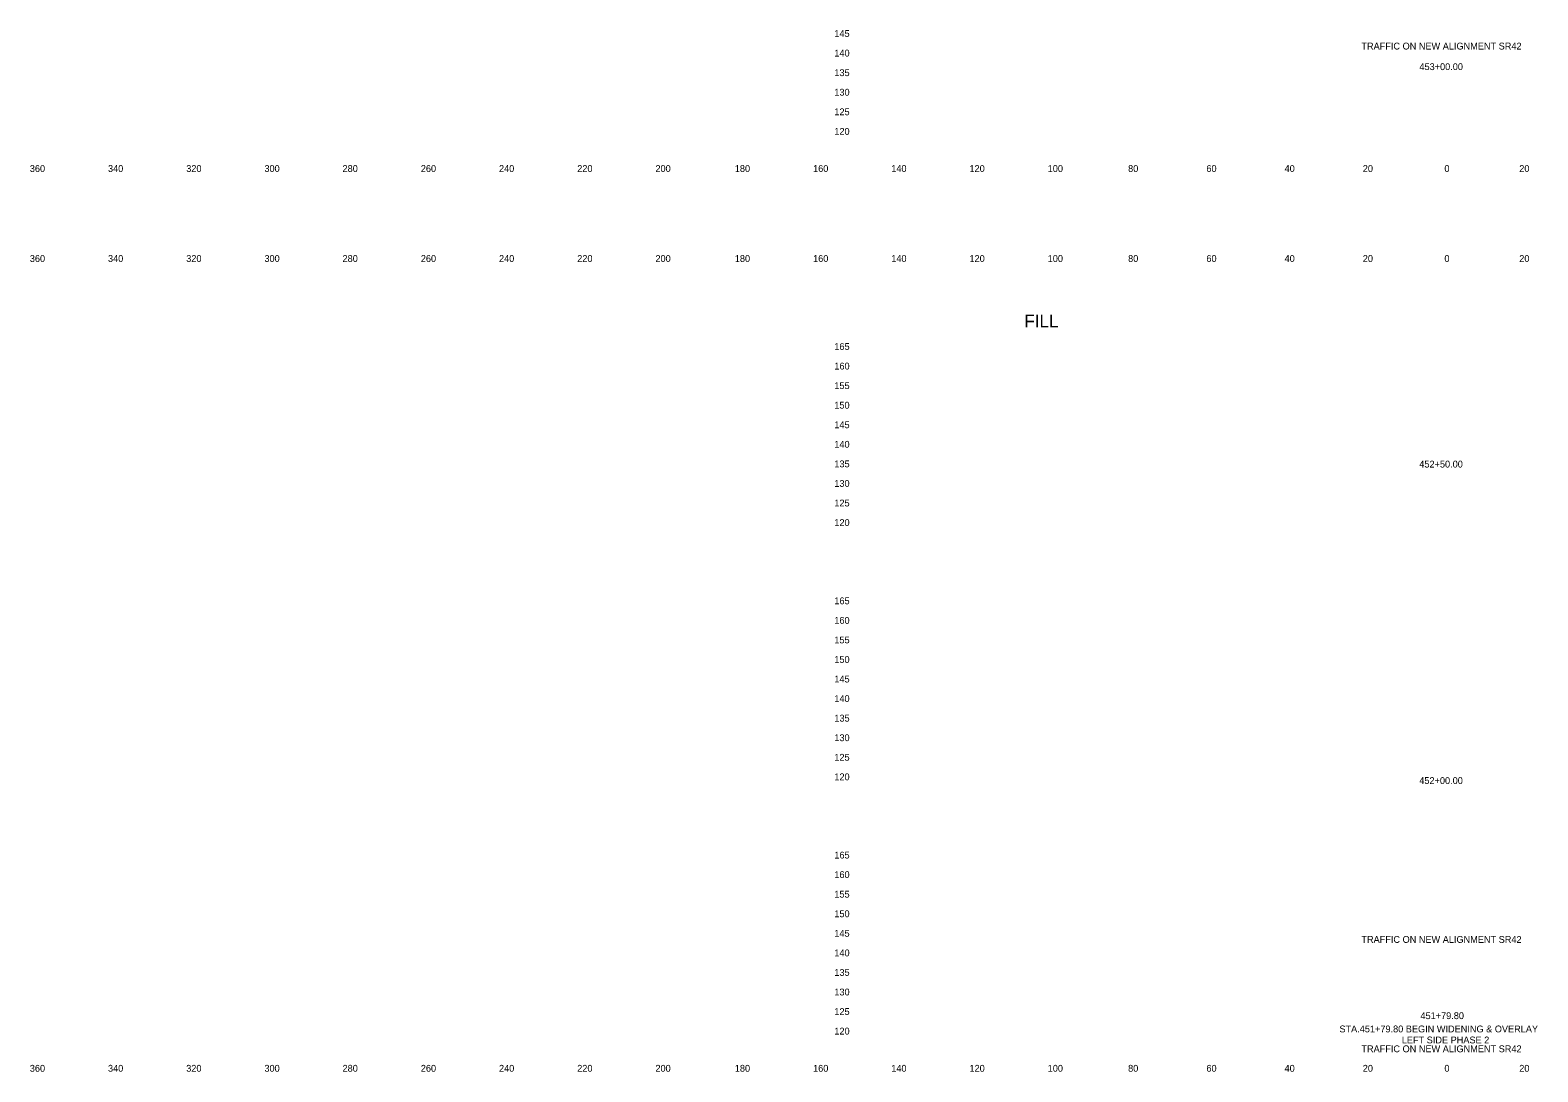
# Model space of a CAD drawing. Extents: x 21281 to 22024, y 6472 to 15208.
# Drawn here: x 21280.5 to 21666, y 6475.3 to 6741.6 of the extents above; entities that cross this region are included whole.
import ezdxf

# ---------------------------------------------------------------- set-up
doc = ezdxf.new("R2010")
doc.units = 0
for name, color, linetype in [('XS_SHEET_LABELS_ELEVATION', 7, 'Continuous'), ('XS_SHEET_LABELS_OFFSET', 7, 'Continuous'), ('XS_SHEET_LABELS_STATION', 7, 'Continuous')]:
    doc.layers.add(name, color=color, linetype=linetype)

msp = doc.modelspace()

# ---------------------------------------------------------------- texts
at = {"layer": 'XS_SHEET_LABELS_ELEVATION'}
for s, p in [('  145  ', (21484.84, 6739.84)), ('  140  ', (21484.84, 6734.84)), ('  135  ', (21484.84, 6729.84)), ('  130  ', (21484.84, 6724.84)), ('  125  ', (21484.84, 6719.84)), ('  120  ', (21484.84, 6714.84)), ('  165  ', (21484.84, 6659.84)), ('  160  ', (21484.84, 6654.84)), ('  155  ', (21484.84, 6649.84)), ('  150  ', (21484.84, 6644.84)), ('  145  ', (21484.84, 6639.84)), ('  140  ', (21484.84, 6634.84)), ('  135  ', (21484.84, 6629.84)), ('  130  ', (21484.84, 6624.84)), ('  125  ', (21484.84, 6619.84)), ('  120  ', (21484.84, 6614.84)), ('  165  ', (21484.84, 6594.84)), ('  160  ', (21484.84, 6589.84)), ('  155  ', (21484.84, 6584.84)), ('  150  ', (21484.84, 6579.84)), ('  145  ', (21484.84, 6574.84)), ('  140  ', (21484.84, 6569.84)), ('  135  ', (21484.84, 6564.84)), ('  130  ', (21484.84, 6559.84)), ('  125  ', (21484.84, 6554.84)), ('  120  ', (21484.84, 6549.84)), ('  165  ', (21484.84, 6529.84)), ('  160  ', (21484.84, 6524.84)), ('  155  ', (21484.84, 6519.84)), ('  150  ', (21484.84, 6514.84)), ('  145  ', (21484.84, 6509.84)), ('  140  ', (21484.84, 6504.84)), ('  135  ', (21484.84, 6499.84)), ('  130  ', (21484.84, 6494.84)), ('  125  ', (21484.84, 6489.84)), ('  120  ', (21484.84, 6484.84))]:
    msp.add_text(s, height=1.75, dxfattribs=at).set_placement(p)
at = {"layer": 'XS_SHEET_LABELS_OFFSET'}
for s, height, p in [('  360  ', 1.75, (21279.14, 6705.34)), ('  340  ', 1.75, (21299.13, 6705.34)), ('  320  ', 1.75, (21319.13, 6705.34)), ('  300  ', 1.75, (21339.13, 6705.34)), ('  280  ', 1.75, (21359.1, 6705.34)), ('  260  ', 1.75, (21379.11, 6705.34)), ('  240  ', 1.75, (21399.1, 6705.34)), ('  220  ', 1.75, (21419.1, 6705.34)), ('  200  ', 1.75, (21439.1, 6705.34)), ('  180  ', 1.75, (21459.39, 6705.34)), ('  160  ', 1.75, (21479.4, 6705.34)), ('  140  ', 1.75, (21499.39, 6705.34)), ('  120  ', 1.75, (21519.39, 6705.34)), ('  100  ', 1.75, (21539.39, 6705.34)), ('  80  ', 1.75, (21559.95, 6705.34)), ('  60  ', 1.75, (21579.97, 6705.34)), ('  40  ', 1.75, (21599.95, 6705.34)), ('  20  ', 1.75, (21619.95, 6705.34)), ('  0  ', 1.75, (21640.81, 6705.34)), ('  0  ', 1.75, (21640.81, 6705.34)), ('  20  ', 1.75, (21659.95, 6705.34)), ('  360  ', 1.75, (21279.14, 6682.34)), ('  340  ', 1.75, (21299.13, 6682.34)), ('  320  ', 1.75, (21319.13, 6682.34)), ('  300  ', 1.75, (21339.13, 6682.34)), ('  280  ', 1.75, (21359.1, 6682.34)), ('  260  ', 1.75, (21379.11, 6682.34)), ('  240  ', 1.75, (21399.1, 6682.34)), ('  220  ', 1.75, (21419.1, 6682.34)), ('  200  ', 1.75, (21439.1, 6682.34)), ('  180  ', 1.75, (21459.39, 6682.34)), ('  160  ', 1.75, (21479.4, 6682.34)), ('  140  ', 1.75, (21499.39, 6682.34)), ('  120  ', 1.75, (21519.39, 6682.34)), ('  100  ', 1.75, (21539.39, 6682.34)), ('  80  ', 1.75, (21559.95, 6682.34)), ('  60  ', 1.75, (21579.97, 6682.34)), ('  40  ', 1.75, (21599.95, 6682.34)), ('  20  ', 1.75, (21619.95, 6682.34)), ('  0  ', 1.75, (21640.81, 6682.34)), ('  0  ', 1.75, (21640.81, 6682.34)), ('  20  ', 1.75, (21659.95, 6682.34)), ('FILL', 3.273, (21534.7, 6665.61)), ('  360  ', 1.75, (21279.14, 6475.34)), ('  340  ', 1.75, (21299.13, 6475.34)), ('  320  ', 1.75, (21319.13, 6475.34)), ('  300  ', 1.75, (21339.13, 6475.34)), ('  280  ', 1.75, (21359.1, 6475.34)), ('  260  ', 1.75, (21379.11, 6475.34)), ('  240  ', 1.75, (21399.1, 6475.34)), ('  220  ', 1.75, (21419.1, 6475.34)), ('  200  ', 1.75, (21439.1, 6475.34)), ('  180  ', 1.75, (21459.39, 6475.34)), ('  160  ', 1.75, (21479.4, 6475.34)), ('  140  ', 1.75, (21499.39, 6475.34)), ('  120  ', 1.75, (21519.39, 6475.34)), ('  100  ', 1.75, (21539.39, 6475.34)), ('  80  ', 1.75, (21559.95, 6475.34)), ('  60  ', 1.75, (21579.97, 6475.34)), ('  40  ', 1.75, (21599.95, 6475.34)), ('  20  ', 1.75, (21619.95, 6475.34)), ('  0  ', 1.75, (21640.81, 6475.34)), ('  0  ', 1.75, (21640.81, 6475.34)), ('  20  ', 1.75, (21659.95, 6475.34))]:
    msp.add_text(s, height=height, dxfattribs=at).set_placement(p)
at = {"layer": 'XS_SHEET_LABELS_STATION'}
for s, p in [('TRAFFIC ON NEW ALIGNMENT SR42', (21620.89, 6736.64)), ('  453+00.00  ', (21634.43, 6731.38)), ('  452+50.00  ', (21634.4, 6629.78)), ('  452+00.00  ', (21634.4, 6548.89)), ('TRAFFIC ON NEW ALIGNMENT SR42', (21620.89, 6508.28)), ('  451+79.80  ', (21634.69, 6488.79)), ('STA.451+79.80 BEGIN WIDENING & OVERLAY', (21615.27, 6485.4)), ('LEFT SIDE PHASE 2', (21631.22, 6482.58)), ('TRAFFIC ON NEW ALIGNMENT SR42', (21620.89, 6480.32))]:
    msp.add_text(s, height=1.75, dxfattribs=at).set_placement(p)

doc.saveas('drawing.dxf')
